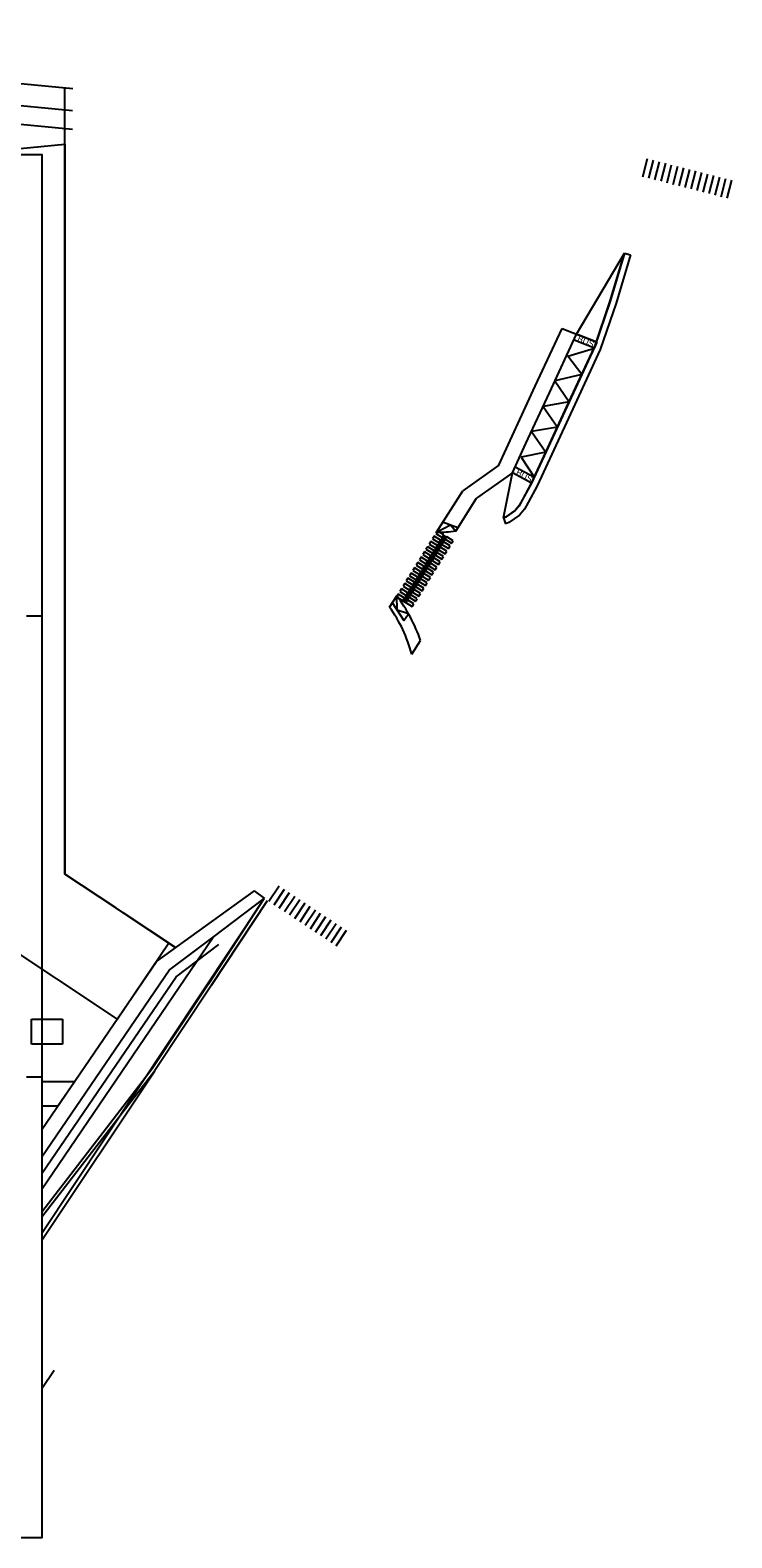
# Model space of a CAD drawing. Extents: x -264205 to -263659, y -1242401 to -1242060.
# Drawn here: x -263772.2 to -263659.2, y -1242307.9 to -1242065.1 of the extents above; entities that cross this region are included whole.
import ezdxf

# ---------------------------------------------------------------- set-up
doc = ezdxf.new("R2010")
doc.units = 0
for name, color, linetype in [('OBRUBNIKY_KOMUNIKACIE_PROJEKT', 7, 'Continuous'), ('RAM_NA_TLAC_12xA4_1-250', 7, 'Continuous'), ('SITUACIA_DSP_2D', 7, 'Continuous'), ('TDZ_VODOROVNE_PROJEKT', 7, 'Continuous')]:
    doc.layers.add(name, color=color, linetype=linetype)

msp = doc.modelspace()

# ---------------------------------------------------------------- linework, layer by layer
at = {"layer": 'OBRUBNIKY_KOMUNIKACIE_PROJEKT'}
for p, q in [((-263765.32, -1242074.56), (-263863.95, -1242065.11)), ((-263765.36, -1242078.08), (-263864.28, -1242068.59)), ((-263765.37, -1242081.09), (-263864.57, -1242071.58)), ((-263766.58, -1242144.85), (-263766.58, -1242074.39)), ((-263781.37, -1242084.9), (-263766.58, -1242083.48)), ((-263766.58, -1242083.48), (-263766.58, -1242201.01)), ((-263684.23, -1242114.08), (-263676.51, -1242101.02)), ((-263676.51, -1242101.02), (-263678.79, -1242108.75)), ((-263675.55, -1242101.3), (-263677.84, -1242109.05)), ((-263676.51, -1242101.02), (-263675.55, -1242101.3)), ((-263678.79, -1242108.75), (-263681.33, -1242116.16)), ((-263677.84, -1242109.05), (-263680.4, -1242116.53)), ((-263690.86, -1242122.43), (-263686.56, -1242113.16)), ((-263688.6, -1242123.5), (-263684.23, -1242114.08)), ((-263686.56, -1242113.16), (-263680.98, -1242115.36)), ((-263681.33, -1242116.16), (-263685.42, -1242124.96)), ((-263680.4, -1242116.53), (-263684.51, -1242125.38)), ((-263694.58, -1242130.46), (-263690.86, -1242122.43)), ((-263692.37, -1242131.64), (-263688.6, -1242123.5)), ((-263685.42, -1242124.96), (-263691.48, -1242138.04)), ((-263684.51, -1242125.38), (-263690.58, -1242138.49)), ((-263696.75, -1242135.18), (-263694.58, -1242130.46)), ((-263694.55, -1242136.37), (-263692.37, -1242131.64)), ((-263696.75, -1242135.18), (-263702.54, -1242139.27)), ((-263694.55, -1242136.37), (-263700.33, -1242140.45)), ((-263695.98, -1242143.65), (-263694.52, -1242136.39)), ((-263691.48, -1242138.04), (-263692.91, -1242140.69)), ((-263706.76, -1242145.97), (-263702.54, -1242139.27)), ((-263703.67, -1242145.76), (-263700.33, -1242140.45)), ((-263692.91, -1242140.69), (-263693.44, -1242141.67)), ((-263690.58, -1242138.49), (-263692.03, -1242141.17)), ((-263694.09, -1242142.48), (-263695.56, -1242143.5)), ((-263693.4, -1242143.22), (-263695.1, -1242144.4)), ((-263693.44, -1242141.67), (-263694.09, -1242142.48)), ((-263692.61, -1242142.22), (-263693.4, -1242143.22)), ((-263692.03, -1242141.17), (-263692.61, -1242142.22)), ((-263766.58, -1242201.01), (-263766.58, -1242144.85)), ((-263706.76, -1242145.97), (-263704.52, -1242144.77)), ((-263705.79, -1242144.3), (-263703.32, -1242145.21)), ((-263704.52, -1242144.77), (-263703.67, -1242145.76)), ((-263695.56, -1242143.5), (-263695.98, -1242143.65)), ((-263695.98, -1242143.65), (-263695.64, -1242144.59)), ((-263695.1, -1242144.4), (-263695.64, -1242144.59)), ((-263714.32, -1242158), (-263713.18, -1242156.18)), ((-263713.89, -1242157.25), (-263712.03, -1242160.15)), ((-263713.09, -1242158.51), (-263713.18, -1242156.18)), ((-263711.29, -1242159.12), (-263713.09, -1242158.51)), ((-263712.03, -1242160.15), (-263711.29, -1242159.12)), ((-263710.76, -1242165.59), (-263709.33, -1242163.41)), ((-263758.42, -1242206.43), (-263766.58, -1242201.01)), ((-263766.58, -1242201.01), (-263749.88, -1242212.11)), ((-263736.13, -1242203.7), (-263751.89, -1242215.1)), ((-263736.13, -1242203.7), (-263734.47, -1242204.91)), ((-263743.42, -1242218.61), (-263734.49, -1242204.94)), ((-263742.74, -1242211.14), (-263734.49, -1242204.94)), ((-263734.49, -1242204.94), (-263734.47, -1242204.91)), ((-263757.19, -1242207.25), (-263758.42, -1242206.43)), ((-263748.78, -1242212.85), (-263757.19, -1242207.25)), ((-263758.15, -1242224.37), (-263781.36, -1242208.94)), ((-263770.29, -1242251.76), (-263742.74, -1242211.14)), ((-263749.88, -1242212.11), (-263758.15, -1242224.37)), ((-263770.29, -1242242.13), (-263751.86, -1242215.08)), ((-263751.89, -1242215.1), (-263751.89, -1242215.1)), ((-263743.42, -1242218.61), (-263752.52, -1242232.37)), ((-263771.97, -1242224.38), (-263766.97, -1242224.38)), ((-263771.97, -1242228.38), (-263771.97, -1242224.38)), ((-263766.97, -1242224.38), (-263766.97, -1242228.38)), ((-263766.97, -1242228.38), (-263771.97, -1242228.38)), ((-263752.52, -1242232.37), (-263770.29, -1242255.42)), ((-263770.29, -1242234.38), (-263765.01, -1242234.38)), ((-263765.01, -1242234.38), (-263767.74, -1242238.38)), ((-263767.74, -1242238.38), (-263770.29, -1242238.38))]:
    msp.add_line(p, q, dxfattribs=at)
for centre, radius, start, end in [((-263706.75, -1242123.94), 22.03, 269.9755, 278.0376), ((-263733.41, -1242171.59), 25.43, 18.7653, 37.3002), ((-263733.41, -1242171.59), 23.43, 14.8336, 35.4575)]:
    msp.add_arc(centre, radius, start, end, dxfattribs=at)
at = {"layer": 'RAM_NA_TLAC_12xA4_1-250'}
for p, q in [((-263772.79, -1242159.39), (-263770.29, -1242159.39)), ((-263772.79, -1242233.64), (-263770.29, -1242233.64))]:
    msp.add_line(p, q, dxfattribs=at)
msp.add_lwpolyline([(-263980.29, -1242085.14), (-263770.29, -1242085.14), (-263770.29, -1242307.89), (-263980.29, -1242307.89)], close=True, dxfattribs=at)
at = {"layer": 'SITUACIA_DSP_2D'}
for p, q in [((-263765.32, -1242074.56), (-263863.95, -1242065.11)), ((-263765.36, -1242078.08), (-263864.28, -1242068.59)), ((-263765.37, -1242081.09), (-263864.57, -1242071.58)), ((-263766.58, -1242144.85), (-263766.58, -1242074.39)), ((-263781.37, -1242084.9), (-263766.58, -1242083.48)), ((-263766.58, -1242083.48), (-263766.58, -1242201.01)), ((-263766.58, -1242201.01), (-263766.58, -1242144.85)), ((-263758.42, -1242206.43), (-263766.58, -1242201.01)), ((-263766.58, -1242201.01), (-263749.88, -1242212.11)), ((-263736.13, -1242203.7), (-263751.89, -1242215.1)), ((-263736.13, -1242203.7), (-263734.47, -1242204.91)), ((-263770.29, -1242258.8), (-263734.49, -1242204.94)), ((-263743.42, -1242218.61), (-263734.49, -1242204.94)), ((-263734.49, -1242204.94), (-263734.47, -1242204.91)), ((-263734.47, -1242204.91), (-263734.47, -1242204.91)), ((-263757.19, -1242207.25), (-263758.42, -1242206.43)), ((-263748.89, -1242212.77), (-263757.19, -1242207.25)), ((-263758.15, -1242224.37), (-263781.36, -1242208.94)), ((-263770.29, -1242251.76), (-263742.74, -1242211.14)), ((-263749.88, -1242212.11), (-263758.15, -1242224.37)), ((-263770.29, -1242242.13), (-263751.86, -1242215.08)), ((-263751.89, -1242215.1), (-263751.89, -1242215.1)), ((-263743.42, -1242218.61), (-263752.52, -1242232.37)), ((-263771.97, -1242224.38), (-263766.97, -1242224.38)), ((-263771.97, -1242228.38), (-263771.97, -1242224.38)), ((-263766.97, -1242224.38), (-263766.97, -1242228.38)), ((-263766.97, -1242228.38), (-263771.97, -1242228.38)), ((-263752.52, -1242232.37), (-263770.29, -1242255.42)), ((-263770.29, -1242234.38), (-263765.01, -1242234.38)), ((-263765.01, -1242234.38), (-263767.74, -1242238.38)), ((-263767.74, -1242238.38), (-263770.29, -1242238.38))]:
    msp.add_line(p, q, dxfattribs=at)
at = {"layer": 'TDZ_VODOROVNE_PROJEKT'}
for p, q in [((-263673.53, -1242088.7), (-263672.78, -1242085.79)), ((-263672.56, -1242088.94), (-263671.81, -1242086.04)), ((-263671.59, -1242089.19), (-263670.84, -1242086.29)), ((-263670.62, -1242089.44), (-263669.87, -1242086.53)), ((-263669.65, -1242089.69), (-263668.91, -1242086.78)), ((-263668.68, -1242089.94), (-263667.94, -1242087.03)), ((-263667.71, -1242090.19), (-263666.97, -1242087.28)), ((-263666.74, -1242090.43), (-263666, -1242087.53)), ((-263665.78, -1242090.68), (-263665.03, -1242087.78)), ((-263664.81, -1242090.93), (-263664.06, -1242088.02)), ((-263663.84, -1242091.18), (-263663.09, -1242088.27)), ((-263662.87, -1242091.43), (-263662.12, -1242088.52)), ((-263661.9, -1242091.68), (-263661.16, -1242088.77)), ((-263660.93, -1242091.92), (-263660.19, -1242089.02)), ((-263659.96, -1242092.17), (-263659.22, -1242089.27)), ((-263678.79, -1242108.71), (-263676.51, -1242101.02)), ((-263681.33, -1242116.2), (-263678.79, -1242108.71)), ((-263680.98, -1242115.36), (-263684.23, -1242114.08)), ((-263685.65, -1242117.63), (-263681.34, -1242116.29)), ((-263685.44, -1242125.01), (-263680.98, -1242115.36)), ((-263681.34, -1242116.29), (-263684.6, -1242115.01)), ((-263680.98, -1242115.36), (-263681.33, -1242116.2)), ((-263683.38, -1242120.56), (-263685.65, -1242117.63)), ((-263683.38, -1242120.56), (-263687.72, -1242121.6)), ((-263687.72, -1242121.6), (-263685.43, -1242124.98)), ((-263685.43, -1242124.98), (-263689.61, -1242125.69)), ((-263689.61, -1242125.69), (-263687.3, -1242129.03)), ((-263689.16, -1242133.04), (-263685.44, -1242125.01)), ((-263687.3, -1242129.03), (-263691.48, -1242129.71)), ((-263691.48, -1242129.71), (-263689.16, -1242133.04)), ((-263689.16, -1242133.04), (-263693.14, -1242133.88)), ((-263691.48, -1242138.04), (-263689.16, -1242133.04)), ((-263691, -1242137.16), (-263694.08, -1242135.49)), ((-263693.14, -1242133.88), (-263690.98, -1242137.13)), ((-263691.48, -1242138.04), (-263694.55, -1242136.37)), ((-263693.42, -1242141.7), (-263691.48, -1242138.04)), ((-263695.53, -1242143.49), (-263694.09, -1242142.48)), ((-263694.09, -1242142.48), (-263693.42, -1242141.7)), ((-263695.98, -1242143.65), (-263695.53, -1242143.49)), ((-263705.51, -1242146.41), (-263712.12, -1242157.03)), ((-263705.46, -1242146.45), (-263712.07, -1242157.06)), ((-263705.41, -1242146.48), (-263712.02, -1242157.09)), ((-263705.26, -1242146.57), (-263711.86, -1242157.18)), ((-263705.21, -1242146.6), (-263711.81, -1242157.22)), ((-263705.16, -1242146.64), (-263711.76, -1242157.25)), ((-263707.67, -1242147.43), (-263707.93, -1242147.85)), ((-263707.67, -1242147.43), (-263707.93, -1242147.85)), ((-263707.93, -1242147.85), (-263706.89, -1242148.5)), ((-263707.93, -1242147.85), (-263706.89, -1242148.5)), ((-263706.63, -1242148.08), (-263707.67, -1242147.43)), ((-263706.63, -1242148.08), (-263707.67, -1242147.43)), ((-263707.14, -1242146.58), (-263707.4, -1242147.01)), ((-263707.14, -1242146.58), (-263707.4, -1242147.01)), ((-263707.4, -1242147.01), (-263706.36, -1242147.65)), ((-263707.4, -1242147.01), (-263706.36, -1242147.65)), ((-263706.1, -1242147.23), (-263707.14, -1242146.58)), ((-263706.1, -1242147.23), (-263707.14, -1242146.58)), ((-263706.89, -1242148.5), (-263706.63, -1242148.08)), ((-263706.89, -1242148.5), (-263706.63, -1242148.08)), ((-263706.61, -1242145.73), (-263706.87, -1242146.16)), ((-263706.61, -1242145.73), (-263706.87, -1242146.16)), ((-263706.87, -1242146.16), (-263705.83, -1242146.8)), ((-263706.87, -1242146.16), (-263705.83, -1242146.8)), ((-263705.57, -1242146.38), (-263706.61, -1242145.73)), ((-263705.57, -1242146.38), (-263706.61, -1242145.73)), ((-263706.36, -1242147.65), (-263706.1, -1242147.23)), ((-263706.36, -1242147.65), (-263706.1, -1242147.23)), ((-263705.63, -1242147.52), (-263705.89, -1242147.94)), ((-263705.63, -1242147.52), (-263705.89, -1242147.94)), ((-263705.89, -1242147.94), (-263704.85, -1242148.59)), ((-263705.89, -1242147.94), (-263704.85, -1242148.59)), ((-263705.83, -1242146.8), (-263705.57, -1242146.38)), ((-263705.83, -1242146.8), (-263705.57, -1242146.38)), ((-263704.59, -1242148.17), (-263705.63, -1242147.52)), ((-263704.59, -1242148.17), (-263705.63, -1242147.52)), ((-263705.1, -1242146.67), (-263705.37, -1242147.09)), ((-263705.1, -1242146.67), (-263705.37, -1242147.09)), ((-263705.37, -1242147.09), (-263704.33, -1242147.74)), ((-263705.37, -1242147.09), (-263704.33, -1242147.74)), ((-263704.06, -1242147.32), (-263705.1, -1242146.67)), ((-263704.06, -1242147.32), (-263705.1, -1242146.67)), ((-263704.33, -1242147.74), (-263704.06, -1242147.32)), ((-263704.33, -1242147.74), (-263704.06, -1242147.32)), ((-263709.25, -1242149.98), (-263709.52, -1242150.4)), ((-263709.25, -1242149.98), (-263709.52, -1242150.4)), ((-263709.52, -1242150.4), (-263708.48, -1242151.05)), ((-263709.52, -1242150.4), (-263708.48, -1242151.05)), ((-263708.21, -1242150.62), (-263709.25, -1242149.98)), ((-263708.21, -1242150.62), (-263709.25, -1242149.98)), ((-263708.72, -1242149.13), (-263708.99, -1242149.55)), ((-263708.72, -1242149.13), (-263708.99, -1242149.55)), ((-263708.99, -1242149.55), (-263707.95, -1242150.2)), ((-263708.99, -1242149.55), (-263707.95, -1242150.2)), ((-263707.68, -1242149.78), (-263708.72, -1242149.13)), ((-263707.68, -1242149.78), (-263708.72, -1242149.13)), ((-263708.19, -1242148.28), (-263708.46, -1242148.7)), ((-263708.19, -1242148.28), (-263708.46, -1242148.7)), ((-263708.46, -1242148.7), (-263707.42, -1242149.35)), ((-263708.46, -1242148.7), (-263707.42, -1242149.35)), ((-263707.15, -1242148.93), (-263708.19, -1242148.28)), ((-263707.15, -1242148.93), (-263708.19, -1242148.28)), ((-263707.95, -1242150.2), (-263707.68, -1242149.78)), ((-263707.95, -1242150.2), (-263707.68, -1242149.78)), ((-263707.22, -1242150.07), (-263707.48, -1242150.49)), ((-263707.22, -1242150.07), (-263707.48, -1242150.49)), ((-263707.48, -1242150.49), (-263706.44, -1242151.14)), ((-263707.48, -1242150.49), (-263706.44, -1242151.14)), ((-263707.42, -1242149.35), (-263707.15, -1242148.93)), ((-263707.42, -1242149.35), (-263707.15, -1242148.93)), ((-263706.18, -1242150.71), (-263707.22, -1242150.07)), ((-263706.18, -1242150.71), (-263707.22, -1242150.07)), ((-263706.69, -1242149.22), (-263706.95, -1242149.64)), ((-263706.69, -1242149.22), (-263706.95, -1242149.64)), ((-263706.95, -1242149.64), (-263705.91, -1242150.29)), ((-263706.95, -1242149.64), (-263705.91, -1242150.29)), ((-263705.65, -1242149.86), (-263706.69, -1242149.22)), ((-263705.65, -1242149.86), (-263706.69, -1242149.22)), ((-263706.16, -1242148.37), (-263706.42, -1242148.79)), ((-263706.16, -1242148.37), (-263706.42, -1242148.79)), ((-263706.42, -1242148.79), (-263705.38, -1242149.44)), ((-263706.42, -1242148.79), (-263705.38, -1242149.44)), ((-263705.12, -1242149.02), (-263706.16, -1242148.37)), ((-263705.12, -1242149.02), (-263706.16, -1242148.37)), ((-263705.91, -1242150.29), (-263705.65, -1242149.86)), ((-263705.91, -1242150.29), (-263705.65, -1242149.86)), ((-263705.38, -1242149.44), (-263705.12, -1242149.02)), ((-263705.38, -1242149.44), (-263705.12, -1242149.02)), ((-263704.85, -1242148.59), (-263704.59, -1242148.17)), ((-263704.85, -1242148.59), (-263704.59, -1242148.17)), ((-263710.84, -1242152.52), (-263711.1, -1242152.95)), ((-263710.84, -1242152.52), (-263711.1, -1242152.95)), ((-263709.8, -1242153.17), (-263710.84, -1242152.52)), ((-263709.8, -1242153.17), (-263710.84, -1242152.52)), ((-263710.31, -1242151.68), (-263710.57, -1242152.1)), ((-263710.31, -1242151.68), (-263710.57, -1242152.1)), ((-263710.57, -1242152.1), (-263709.53, -1242152.75)), ((-263710.57, -1242152.1), (-263709.53, -1242152.75)), ((-263709.27, -1242152.32), (-263710.31, -1242151.68)), ((-263709.27, -1242152.32), (-263710.31, -1242151.68)), ((-263709.78, -1242150.83), (-263710.04, -1242151.25)), ((-263709.78, -1242150.83), (-263710.04, -1242151.25)), ((-263710.04, -1242151.25), (-263709, -1242151.9)), ((-263710.04, -1242151.25), (-263709, -1242151.9)), ((-263708.74, -1242151.47), (-263709.78, -1242150.83)), ((-263708.74, -1242151.47), (-263709.78, -1242150.83)), ((-263709.53, -1242152.75), (-263709.27, -1242152.32)), ((-263709.53, -1242152.75), (-263709.27, -1242152.32)), ((-263708.8, -1242152.61), (-263709.07, -1242153.04)), ((-263708.8, -1242152.61), (-263709.07, -1242153.04)), ((-263709, -1242151.9), (-263708.74, -1242151.47)), ((-263709, -1242151.9), (-263708.74, -1242151.47)), ((-263707.76, -1242153.26), (-263708.8, -1242152.61)), ((-263707.76, -1242153.26), (-263708.8, -1242152.61)), ((-263708.27, -1242151.76), (-263708.54, -1242152.19)), ((-263708.27, -1242151.76), (-263708.54, -1242152.19)), ((-263708.54, -1242152.19), (-263707.5, -1242152.84)), ((-263708.54, -1242152.19), (-263707.5, -1242152.84)), ((-263708.48, -1242151.05), (-263708.21, -1242150.62)), ((-263708.48, -1242151.05), (-263708.21, -1242150.62)), ((-263707.23, -1242152.41), (-263708.27, -1242151.76)), ((-263707.23, -1242152.41), (-263708.27, -1242151.76)), ((-263707.74, -1242150.92), (-263708.01, -1242151.34)), ((-263707.74, -1242150.92), (-263708.01, -1242151.34)), ((-263708.01, -1242151.34), (-263706.97, -1242151.99)), ((-263708.01, -1242151.34), (-263706.97, -1242151.99)), ((-263706.7, -1242151.56), (-263707.74, -1242150.92)), ((-263706.7, -1242151.56), (-263707.74, -1242150.92)), ((-263707.5, -1242152.84), (-263707.23, -1242152.41)), ((-263707.5, -1242152.84), (-263707.23, -1242152.41)), ((-263706.97, -1242151.99), (-263706.7, -1242151.56)), ((-263706.97, -1242151.99), (-263706.7, -1242151.56)), ((-263706.44, -1242151.14), (-263706.18, -1242150.71)), ((-263706.44, -1242151.14), (-263706.18, -1242150.71)), ((-263712.42, -1242155.07), (-263712.69, -1242155.5)), ((-263712.42, -1242155.07), (-263712.69, -1242155.5)), ((-263711.38, -1242155.72), (-263712.42, -1242155.07)), ((-263711.38, -1242155.72), (-263712.42, -1242155.07)), ((-263711.89, -1242154.22), (-263712.16, -1242154.65)), ((-263711.89, -1242154.22), (-263712.16, -1242154.65)), ((-263712.16, -1242154.65), (-263711.12, -1242155.29)), ((-263712.16, -1242154.65), (-263711.12, -1242155.29)), ((-263710.85, -1242154.87), (-263711.89, -1242154.22)), ((-263710.85, -1242154.87), (-263711.89, -1242154.22)), ((-263711.36, -1242153.37), (-263711.63, -1242153.8)), ((-263711.36, -1242153.37), (-263711.63, -1242153.8)), ((-263711.63, -1242153.8), (-263710.59, -1242154.44)), ((-263711.63, -1242153.8), (-263710.59, -1242154.44)), ((-263710.32, -1242154.02), (-263711.36, -1242153.37)), ((-263710.32, -1242154.02), (-263711.36, -1242153.37)), ((-263711.12, -1242155.29), (-263710.85, -1242154.87)), ((-263711.12, -1242155.29), (-263710.85, -1242154.87)), ((-263711.1, -1242152.95), (-263710.06, -1242153.6)), ((-263711.1, -1242152.95), (-263710.06, -1242153.6)), ((-263710.39, -1242155.16), (-263710.65, -1242155.58)), ((-263710.39, -1242155.16), (-263710.65, -1242155.58)), ((-263710.59, -1242154.44), (-263710.32, -1242154.02)), ((-263710.59, -1242154.44), (-263710.32, -1242154.02)), ((-263709.35, -1242155.81), (-263710.39, -1242155.16)), ((-263709.35, -1242155.81), (-263710.39, -1242155.16)), ((-263709.86, -1242154.31), (-263710.12, -1242154.74)), ((-263709.86, -1242154.31), (-263710.12, -1242154.74)), ((-263710.12, -1242154.74), (-263709.08, -1242155.38)), ((-263710.12, -1242154.74), (-263709.08, -1242155.38)), ((-263710.06, -1242153.6), (-263709.8, -1242153.17)), ((-263710.06, -1242153.6), (-263709.8, -1242153.17)), ((-263708.82, -1242154.96), (-263709.86, -1242154.31)), ((-263708.82, -1242154.96), (-263709.86, -1242154.31)), ((-263709.33, -1242153.46), (-263709.59, -1242153.89)), ((-263709.33, -1242153.46), (-263709.59, -1242153.89)), ((-263709.59, -1242153.89), (-263708.55, -1242154.53)), ((-263709.59, -1242153.89), (-263708.55, -1242154.53)), ((-263708.29, -1242154.11), (-263709.33, -1242153.46)), ((-263708.29, -1242154.11), (-263709.33, -1242153.46)), ((-263709.08, -1242155.38), (-263708.82, -1242154.96)), ((-263709.08, -1242155.38), (-263708.82, -1242154.96)), ((-263709.07, -1242153.04), (-263708.03, -1242153.68)), ((-263709.07, -1242153.04), (-263708.03, -1242153.68)), ((-263708.55, -1242154.53), (-263708.29, -1242154.11)), ((-263708.55, -1242154.53), (-263708.29, -1242154.11)), ((-263708.03, -1242153.68), (-263707.76, -1242153.26)), ((-263708.03, -1242153.68), (-263707.76, -1242153.26)), ((-263712.95, -1242155.92), (-263713.21, -1242156.34)), ((-263712.95, -1242155.92), (-263713.21, -1242156.34)), ((-263712.95, -1242155.92), (-263713.21, -1242156.34)), ((-263712.95, -1242155.92), (-263713.21, -1242156.34)), ((-263713.21, -1242156.34), (-263710.67, -1242157.93)), ((-263713.21, -1242156.34), (-263710.67, -1242157.93)), ((-263713.21, -1242156.34), (-263712.17, -1242156.99)), ((-263713.21, -1242156.34), (-263712.17, -1242156.99)), ((-263710.4, -1242157.51), (-263712.95, -1242155.92)), ((-263710.4, -1242157.51), (-263712.95, -1242155.92)), ((-263711.91, -1242156.57), (-263712.95, -1242155.92)), ((-263711.91, -1242156.57), (-263712.95, -1242155.92)), ((-263712.69, -1242155.5), (-263711.65, -1242156.14)), ((-263712.69, -1242155.5), (-263711.65, -1242156.14)), ((-263712.17, -1242156.99), (-263711.91, -1242156.57)), ((-263712.17, -1242156.99), (-263711.91, -1242156.57)), ((-263712.17, -1242156.99), (-263711.91, -1242156.57)), ((-263711.71, -1242157.28), (-263711.44, -1242156.86)), ((-263711.44, -1242156.86), (-263711.71, -1242157.28)), ((-263711.44, -1242156.86), (-263711.71, -1242157.28)), ((-263711.71, -1242157.28), (-263710.67, -1242157.93)), ((-263711.71, -1242157.28), (-263710.67, -1242157.93)), ((-263711.65, -1242156.14), (-263711.38, -1242155.72)), ((-263711.65, -1242156.14), (-263711.38, -1242155.72)), ((-263710.4, -1242157.51), (-263711.44, -1242156.86)), ((-263710.4, -1242157.51), (-263711.44, -1242156.86)), ((-263710.91, -1242156.01), (-263711.18, -1242156.43)), ((-263710.91, -1242156.01), (-263711.18, -1242156.43)), ((-263711.18, -1242156.43), (-263710.14, -1242157.08)), ((-263711.18, -1242156.43), (-263710.14, -1242157.08)), ((-263709.87, -1242156.66), (-263710.91, -1242156.01)), ((-263709.87, -1242156.66), (-263710.91, -1242156.01)), ((-263710.67, -1242157.93), (-263710.4, -1242157.51)), ((-263710.67, -1242157.93), (-263710.4, -1242157.51)), ((-263710.67, -1242157.93), (-263710.4, -1242157.51)), ((-263710.67, -1242157.93), (-263710.4, -1242157.51)), ((-263710.65, -1242155.58), (-263709.61, -1242156.23)), ((-263710.65, -1242155.58), (-263709.61, -1242156.23)), ((-263710.14, -1242157.08), (-263709.87, -1242156.66)), ((-263710.14, -1242157.08), (-263709.87, -1242156.66)), ((-263709.61, -1242156.23), (-263709.35, -1242155.81)), ((-263709.61, -1242156.23), (-263709.35, -1242155.81)), ((-263733.75, -1242205.39), (-263732.1, -1242202.89)), ((-263732.91, -1242205.94), (-263731.26, -1242203.44)), ((-263743.01, -1242218.88), (-263733.99, -1242205.23)), ((-263732.08, -1242206.49), (-263730.43, -1242203.99)), ((-263731.24, -1242207.04), (-263729.59, -1242204.54)), ((-263730.41, -1242207.59), (-263728.76, -1242205.09)), ((-263729.58, -1242208.14), (-263727.92, -1242205.64)), ((-263728.74, -1242208.69), (-263727.09, -1242206.19)), ((-263727.91, -1242209.25), (-263726.25, -1242206.74)), ((-263727.07, -1242209.8), (-263725.42, -1242207.29)), ((-263726.24, -1242210.35), (-263724.58, -1242207.84)), ((-263725.4, -1242210.9), (-263723.75, -1242208.39)), ((-263749.8, -1242216.49), (-263742.74, -1242211.14)), ((-263724.57, -1242211.45), (-263722.92, -1242208.94)), ((-263723.73, -1242212), (-263722.08, -1242209.5)), ((-263722.9, -1242212.55), (-263721.25, -1242210.05)), ((-263748.7, -1242217.54), (-263741.83, -1242212.34)), ((-263770.29, -1242246.54), (-263749.8, -1242216.49)), ((-263770.29, -1242249.2), (-263748.7, -1242217.54)), ((-263743.01, -1242218.88), (-263752.11, -1242232.65)), ((-263752.12, -1242232.68), (-263770.29, -1242256.24)), ((-263770.29, -1242259.93), (-263752.12, -1242232.68)), ((-263770.29, -1242283.83), (-263768.34, -1242280.91))]:
    msp.add_line(p, q, dxfattribs=at)

# ---------------------------------------------------------------- texts
for rotation, p in [(338.0236, (-263684.19, -1242115.17)), (331.1718, (-263694.08, -1242136.63))]:
    msp.add_text('BUS', height=1, rotation=rotation, dxfattribs=at).set_placement(p)

doc.saveas('drawing.dxf')
